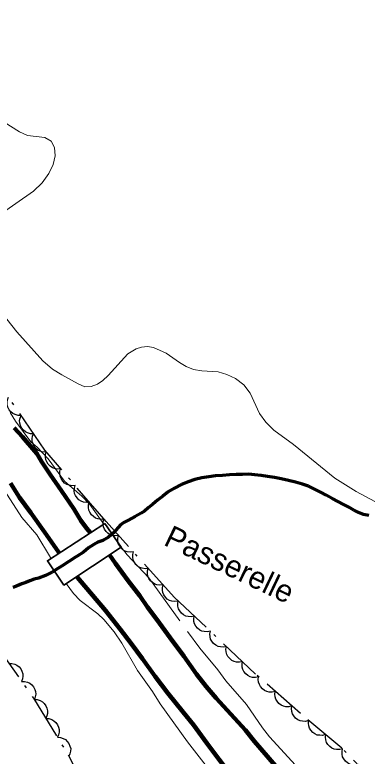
# Model space of a CAD drawing. Extents: x 356765 to 358572, y 5103174 to 5104650.
# Drawn here: x 357228.8 to 357252.7, y 5104260 to 5104310.3 of the extents above; entities that cross this region are included whole.
import ezdxf

# ---------------------------------------------------------------- set-up
doc = ezdxf.new("R2010")
doc.units = 0
doc.header["$LTSCALE"] = 0.6
doc.linetypes.add('DOT_DASHED', pattern=[7.7, 5, -1.2, 0.3, -1.2])
doc.linetypes.add('LONG_DASHED', pattern=[7.5, 6, -1.5])
for name, color, linetype, lineweight in [('2', 7, 'Continuous', 13), ('22', 7, 'Continuous', 35), ('26', 7, 'Continuous', 35), ('4', 7, 'Continuous', 90), ('44', 7, 'Continuous', 25)]:
    doc.layers.add(name, color=color, linetype=linetype, lineweight=lineweight)

msp = doc.modelspace()

# ---------------------------------------------------------------- linework, layer by layer
at = {"layer": '2', "linetype": 'LONG_DASHED'}
for points in [[(357227.47, 5104296.51), (357230.04, 5104298.3), (357230.62, 5104298.88), (357231.08, 5104299.5), (357231.37, 5104300.12), (357231.5, 5104300.71), (357231.47, 5104301.26), (357231.23, 5104301.69), (357230.81, 5104301.94), (357229.63, 5104302.08), (357229.1, 5104302.32), (357228.05, 5104302.98)], [(357254.61, 5104276.49), (357251.92, 5104277.93), (357250.46, 5104278.83), (357247.67, 5104281.12), (357246.33, 5104282.09), (357245.79, 5104282.63), (357245.37, 5104283.23), (357244.73, 5104284.61), (357244.3, 5104285.18), (357243.73, 5104285.59), (357243.14, 5104285.86), (357242.56, 5104286.05), (357241.45, 5104286.12), (357240.89, 5104286.21), (357240.39, 5104286.42), (357239.94, 5104286.68), (357239.04, 5104287.32), (357238.18, 5104287.7), (357237.77, 5104287.76), (357237.37, 5104287.72), (357237, 5104287.61), (357236.43, 5104287.28), (357235.1, 5104285.8), (357234.74, 5104285.47), (357234.37, 5104285.21), (357233.96, 5104285.05), (357233.53, 5104285.04), (357233.07, 5104285.23), (357231.96, 5104285.84), (357231.33, 5104286.24), (357230.68, 5104286.8), (357228.92, 5104288.76), (357227.56, 5104290.46)], [(357228.45, 5104283.3), (357228.81, 5104282.71), (357229.87, 5104281.3), (357230.28, 5104280.94), (357231.03, 5104280.16), (357232.15, 5104278.63), (357233.32, 5104277.61), (357233.85, 5104277.05), (357234.8, 5104275.71)], [(357231.23, 5104273.4), (357231.2, 5104273.46), (357230.27, 5104274.99), (357229.26, 5104276.18), (357228.08, 5104278.01)], [(357235.98, 5104274.17), (357236.4, 5104273.63), (357237.85, 5104272.09), (357241.31, 5104267.3), (357242.54, 5104265.84), (357243.08, 5104265.09), (357244.48, 5104263.5), (357245.56, 5104261.91), (357246.05, 5104261.3), (357248.31, 5104258.82), (357248.35, 5104258.66), (357249.2, 5104257.84), (357249.59, 5104257.3), (357250.8, 5104255.83), (357251.32, 5104255.05), (357251.73, 5104254.3), (357252.97, 5104252.71)], [(357246.79, 5104253.5), (357246.27, 5104254.29), (357245.36, 5104255.9), (357244.99, 5104256.34), (357241.74, 5104259.34), (357240.48, 5104260.96), (357238.63, 5104263.53), (357238.11, 5104264.36), (357237.08, 5104265.79), (357236.02, 5104267.65), (357235.52, 5104268.41), (357234.81, 5104269.26), (357234.4, 5104269.63), (357233.21, 5104270.55), (357232.76, 5104271.01), (357232.25, 5104271.69)]]:
    msp.add_lwpolyline(points, dxfattribs=at)
at = {"layer": '22', "linetype": 'LONG_DASHED', "lineweight": 70}
msp.add_lwpolyline([(357252.77, 5104276.3), (357252.41, 5104276.38), (357252.08, 5104276.51), (357251.76, 5104276.68), (357251.41, 5104276.87), (357251.05, 5104277.05), (357250.67, 5104277.26), (357250.29, 5104277.46), (357249.89, 5104277.68), (357249.49, 5104277.88), (357249.09, 5104278.09), (357248.69, 5104278.29), (357248.27, 5104278.44), (357247.8, 5104278.58), (357247.32, 5104278.69), (357246.84, 5104278.8), (357246.37, 5104278.88), (357245.91, 5104278.96), (357245.47, 5104279.01), (357245.05, 5104279.07), (357244.64, 5104279.11), (357244.22, 5104279.09), (357243.78, 5104279.08), (357243.33, 5104279.07), (357242.86, 5104279.03), (357242.38, 5104279), (357241.92, 5104278.94), (357241.45, 5104278.87), (357240.98, 5104278.76), (357240.53, 5104278.59), (357240.08, 5104278.41), (357239.61, 5104278.17), (357239.18, 5104277.91), (357238.8, 5104277.62), (357238.45, 5104277.34), (357238.12, 5104277.08), (357237.82, 5104276.83), (357237.56, 5104276.61), (357237.34, 5104276.46), (357236.94, 5104276.24), (357236.48, 5104275.99), (357236.22, 5104275.86), (357235.96, 5104275.69), (357235.77, 5104275.49), (357235.47, 5104275.13), (357235.12, 5104274.84), (357234.73, 5104274.61), (357234.41, 5104274.51), (357234.12, 5104274.34), (357233.78, 5104274.11), (357233.42, 5104273.83), (357232.99, 5104273.55), (357232.77, 5104273.42), (357232.55, 5104273.26), (357232.33, 5104273.12), (357232.1, 5104272.97), (357231.7, 5104272.72), (357231.3, 5104272.47), (357230.86, 5104272.25), (357230.37, 5104272.05), (357230.09, 5104271.98), (357229.8, 5104271.88), (357229.53, 5104271.76), (357229.24, 5104271.67), (357228.94, 5104271.54), (357228.65, 5104271.43)], dxfattribs=at)
at = {"layer": '26'}
msp.add_lwpolyline([(357234.88, 5104275.76), (357230.98, 5104273.24), (357232.1, 5104271.59), (357235.98, 5104274.17)], close=True, dxfattribs=at)
at = {"layer": '4'}
for points in [[(357233.9, 5104275.13), (357233.64, 5104275.44), (357233.25, 5104275.96), (357232.78, 5104276.77), (357231.93, 5104277.99), (357231.16, 5104279.08), (357230.59, 5104279.96), (357230.27, 5104280.52), (357229.29, 5104281.64), (357228.72, 5104282.26)], [(357228.48, 5104278.49), (357229.1, 5104277.53), (357229.85, 5104276.48), (357230.81, 5104275.15), (357231.71, 5104273.87), (357231.79, 5104273.76)], [(357235.2, 5104273.65), (357235.61, 5104273.05), (357236.46, 5104271.88), (357237.24, 5104270.87), (357237.77, 5104270.09), (357238.41, 5104269.25), (357239.3, 5104268.01), (357240.24, 5104266.76), (357241.08, 5104265.55), (357241.74, 5104264.72), (357242.43, 5104263.92), (357243.41, 5104262.84), (357244.42, 5104261.75), (357245.03, 5104260.98), (357245.88, 5104259.99), (357246.72, 5104259.01)], [(357246.59, 5104255.29), (357245.7, 5104256.19), (357244.86, 5104257.09), (357243.99, 5104258.01), (357243.45, 5104258.68), (357242.6, 5104259.78), (357241.8, 5104260.87), (357240.88, 5104262.11), (357240.18, 5104262.97), (357239.14, 5104264.25), (357238.29, 5104265.38), (357237.44, 5104266.58), (357236.67, 5104267.63), (357235.91, 5104268.59), (357234.92, 5104269.86), (357234.04, 5104270.9), (357233.13, 5104271.96), (357232.97, 5104272.17)]]:
    msp.add_lwpolyline(points, dxfattribs=at)
at = {"layer": '44', "linetype": 'DOT_DASHED'}
for points in [[(357253.82, 5104257.56), (357250.95, 5104260.53), (357248.13, 5104262.88), (357245.1, 5104265.55), (357239.57, 5104270.78), (357234.96, 5104275.89), (357230.8, 5104280.75), (357227.55, 5104285.5), (357225.3, 5104288.51), (357223.44, 5104291.51), (357222.38, 5104293.47), (357221.31, 5104295.44), (357219.37, 5104298.28), (357217.32, 5104300.6), (357213.49, 5104306.06), (357210.73, 5104309.56), (357208.16, 5104312.36)], [(357191.98, 5104271.17), (357195.46, 5104273.16), (357198.76, 5104274.85), (357201.45, 5104276.49), (357204.76, 5104278.18), (357207.28, 5104279.52), (357209.45, 5104279.88), (357211.29, 5104279.65), (357212.8, 5104279.19), (357215.37, 5104278.16), (357218.67, 5104276.32), (357221.42, 5104274.21), (357224.97, 5104271.06), (357227.28, 5104267.81), (357230.03, 5104263.93), (357232.39, 5104260.07), (357235.22, 5104254.58), (357236.78, 5104251.75), (357238.04, 5104249.08), (357238.95, 5104245.44), (357239.46, 5104241.43), (357239.4, 5104236.76), (357239.19, 5104232.18), (357239.27, 5104228.8)]]:
    msp.add_lwpolyline(points, dxfattribs=at)
at = {"layer": '44'}
for points in [[(357229.2, 5104283.09), (357228.99, 5104283.09), (357228.79, 5104283.15), (357228.64, 5104283.22), (357228.51, 5104283.33), (357228.39, 5104283.47), (357228.31, 5104283.65), (357228.26, 5104283.8), (357228.26, 5104283.98), (357228.28, 5104284.16), (357228.35, 5104284.33)], [(357230.04, 5104281.85), (357229.84, 5104281.85), (357229.64, 5104281.91), (357229.49, 5104281.98), (357229.36, 5104282.09), (357229.24, 5104282.24), (357229.16, 5104282.41), (357229.11, 5104282.56), (357229.1, 5104282.74), (357229.13, 5104282.92), (357229.2, 5104283.09)], [(357230.89, 5104280.62), (357230.68, 5104280.61), (357230.49, 5104280.67), (357230.34, 5104280.74), (357230.2, 5104280.86), (357230.09, 5104281), (357230.01, 5104281.17), (357229.95, 5104281.33), (357229.95, 5104281.5), (357229.98, 5104281.69), (357230.04, 5104281.85)], [(357231.88, 5104279.49), (357231.67, 5104279.46), (357231.47, 5104279.5), (357231.32, 5104279.55), (357231.17, 5104279.65), (357231.04, 5104279.78), (357230.94, 5104279.95), (357230.87, 5104280.09), (357230.85, 5104280.27), (357230.86, 5104280.45), (357230.91, 5104280.63)], [(357232.86, 5104278.35), (357232.65, 5104278.32), (357232.45, 5104278.36), (357232.29, 5104278.41), (357232.15, 5104278.51), (357232.02, 5104278.64), (357231.92, 5104278.81), (357231.85, 5104278.95), (357231.83, 5104279.13), (357231.83, 5104279.31), (357231.88, 5104279.49)], [(357233.83, 5104277.21), (357233.62, 5104277.18), (357233.42, 5104277.22), (357233.27, 5104277.27), (357233.12, 5104277.37), (357232.99, 5104277.5), (357232.89, 5104277.67), (357232.82, 5104277.81), (357232.8, 5104277.99), (357232.81, 5104278.17), (357232.86, 5104278.35)], [(357234.81, 5104276.07), (357234.6, 5104276.04), (357234.4, 5104276.08), (357234.24, 5104276.13), (357234.1, 5104276.23), (357233.97, 5104276.36), (357233.87, 5104276.53), (357233.8, 5104276.67), (357233.78, 5104276.85), (357233.78, 5104277.03), (357233.83, 5104277.21)], [(357235.81, 5104274.95), (357235.6, 5104274.92), (357235.4, 5104274.95), (357235.24, 5104275), (357235.09, 5104275.1), (357234.96, 5104275.22), (357234.86, 5104275.38), (357234.78, 5104275.53), (357234.76, 5104275.7), (357234.76, 5104275.89), (357234.8, 5104276.06)], [(357236.81, 5104273.84), (357236.61, 5104273.81), (357236.4, 5104273.84), (357236.25, 5104273.89), (357236.1, 5104273.98), (357235.96, 5104274.11), (357235.86, 5104274.27), (357235.79, 5104274.42), (357235.76, 5104274.59), (357235.76, 5104274.78), (357235.81, 5104274.95)], [(357237.82, 5104272.72), (357237.61, 5104272.69), (357237.41, 5104272.73), (357237.25, 5104272.77), (357237.1, 5104272.87), (357236.97, 5104272.99), (357236.87, 5104273.16), (357236.79, 5104273.3), (357236.77, 5104273.48), (357236.77, 5104273.66), (357236.81, 5104273.84)], [(357238.82, 5104271.61), (357238.61, 5104271.58), (357238.41, 5104271.61), (357238.26, 5104271.66), (357238.11, 5104271.76), (357237.97, 5104271.88), (357237.87, 5104272.04), (357237.8, 5104272.19), (357237.77, 5104272.36), (357237.77, 5104272.55), (357237.82, 5104272.72)], [(357239.83, 5104270.5), (357239.62, 5104270.47), (357239.42, 5104270.5), (357239.26, 5104270.55), (357239.11, 5104270.64), (357238.98, 5104270.77), (357238.88, 5104270.93), (357238.8, 5104271.08), (357238.78, 5104271.25), (357238.78, 5104271.43), (357238.82, 5104271.61)], [(357240.94, 5104269.49), (357240.73, 5104269.44), (357240.53, 5104269.46), (357240.37, 5104269.49), (357240.22, 5104269.57), (357240.07, 5104269.69), (357239.96, 5104269.84), (357239.87, 5104269.98), (357239.83, 5104270.15), (357239.82, 5104270.34), (357239.85, 5104270.52)], [(357242.03, 5104268.46), (357241.82, 5104268.41), (357241.62, 5104268.43), (357241.46, 5104268.46), (357241.31, 5104268.54), (357241.16, 5104268.66), (357241.05, 5104268.81), (357240.96, 5104268.95), (357240.92, 5104269.12), (357240.91, 5104269.31), (357240.94, 5104269.49)], [(357243.12, 5104267.42), (357242.91, 5104267.38), (357242.71, 5104267.4), (357242.55, 5104267.43), (357242.4, 5104267.51), (357242.25, 5104267.63), (357242.14, 5104267.78), (357242.05, 5104267.92), (357242.01, 5104268.09), (357242, 5104268.28), (357242.03, 5104268.46)], [(357244.21, 5104266.39), (357244, 5104266.35), (357243.8, 5104266.36), (357243.64, 5104266.4), (357243.48, 5104266.48), (357243.34, 5104266.6), (357243.22, 5104266.75), (357243.14, 5104266.89), (357243.1, 5104267.06), (357243.09, 5104267.25), (357243.12, 5104267.42)], [(357228.36, 5104266.28), (357228.57, 5104266.28), (357228.77, 5104266.23), (357228.92, 5104266.16), (357229.06, 5104266.05), (357229.18, 5104265.91), (357229.26, 5104265.74), (357229.31, 5104265.58), (357229.32, 5104265.41), (357229.3, 5104265.22), (357229.23, 5104265.06)], [(357245.3, 5104265.36), (357245.09, 5104265.32), (357244.89, 5104265.33), (357244.73, 5104265.37), (357244.57, 5104265.45), (357244.43, 5104265.57), (357244.31, 5104265.72), (357244.23, 5104265.86), (357244.19, 5104266.03), (357244.18, 5104266.22), (357244.21, 5104266.39)], [(357246.43, 5104264.38), (357246.23, 5104264.33), (357246.02, 5104264.33), (357245.86, 5104264.36), (357245.7, 5104264.44), (357245.56, 5104264.55), (357245.43, 5104264.7), (357245.35, 5104264.84), (357245.3, 5104265.01), (357245.28, 5104265.19), (357245.3, 5104265.37)], [(357229.23, 5104265.06), (357229.44, 5104265.06), (357229.64, 5104265.01), (357229.79, 5104264.94), (357229.92, 5104264.83), (357230.04, 5104264.69), (357230.13, 5104264.51), (357230.18, 5104264.36), (357230.19, 5104264.18), (357230.16, 5104264), (357230.1, 5104263.83)], [(357247.55, 5104263.39), (357247.35, 5104263.33), (357247.15, 5104263.34), (357246.99, 5104263.37), (357246.83, 5104263.45), (357246.68, 5104263.56), (357246.56, 5104263.71), (357246.47, 5104263.85), (357246.43, 5104264.02), (357246.41, 5104264.2), (357246.43, 5104264.38)], [(357230.09, 5104263.83), (357230.3, 5104263.82), (357230.49, 5104263.75), (357230.64, 5104263.67), (357230.77, 5104263.55), (357230.88, 5104263.4), (357230.95, 5104263.23), (357230.99, 5104263.07), (357230.99, 5104262.89), (357230.95, 5104262.71), (357230.88, 5104262.55)], [(357248.68, 5104262.4), (357248.48, 5104262.34), (357248.27, 5104262.35), (357248.11, 5104262.38), (357247.95, 5104262.46), (357247.81, 5104262.57), (357247.69, 5104262.72), (357247.6, 5104262.85), (357247.55, 5104263.02), (357247.53, 5104263.21), (357247.55, 5104263.39)], [(357230.88, 5104262.55), (357231.08, 5104262.54), (357231.28, 5104262.47), (357231.42, 5104262.39), (357231.55, 5104262.27), (357231.66, 5104262.12), (357231.73, 5104261.95), (357231.77, 5104261.79), (357231.77, 5104261.61), (357231.73, 5104261.43), (357231.66, 5104261.27)], [(357249.85, 5104261.45), (357249.64, 5104261.39), (357249.44, 5104261.4), (357249.28, 5104261.42), (357249.12, 5104261.49), (357248.97, 5104261.6), (357248.84, 5104261.74), (357248.75, 5104261.88), (357248.7, 5104262.05), (357248.68, 5104262.23), (357248.69, 5104262.41)], [(357231.66, 5104261.27), (357231.87, 5104261.26), (357232.06, 5104261.19), (357232.2, 5104261.11), (357232.33, 5104260.99), (357232.44, 5104260.84), (357232.51, 5104260.67), (357232.56, 5104260.51), (357232.55, 5104260.33), (357232.51, 5104260.15), (357232.44, 5104259.99)], [(357251, 5104260.49), (357250.8, 5104260.43), (357250.59, 5104260.43), (357250.43, 5104260.46), (357250.27, 5104260.53), (357250.12, 5104260.64), (357249.99, 5104260.78), (357249.9, 5104260.92), (357249.85, 5104261.09), (357249.83, 5104261.27), (357249.85, 5104261.45)], [(357252.04, 5104259.41), (357251.83, 5104259.37), (357251.63, 5104259.4), (357251.47, 5104259.44), (357251.32, 5104259.53), (357251.18, 5104259.65), (357251.07, 5104259.81), (357250.99, 5104259.95), (357250.96, 5104260.12), (357250.96, 5104260.31), (357250.99, 5104260.49)]]:
    msp.add_lwpolyline(points, dxfattribs=at)

# ---------------------------------------------------------------- texts
at = {"layer": '26'}
msp.add_text('Passerelle', height=1.5, rotation=334.422, dxfattribs=at).set_placement((357238.79, 5104274.34))

doc.saveas('drawing.dxf')
